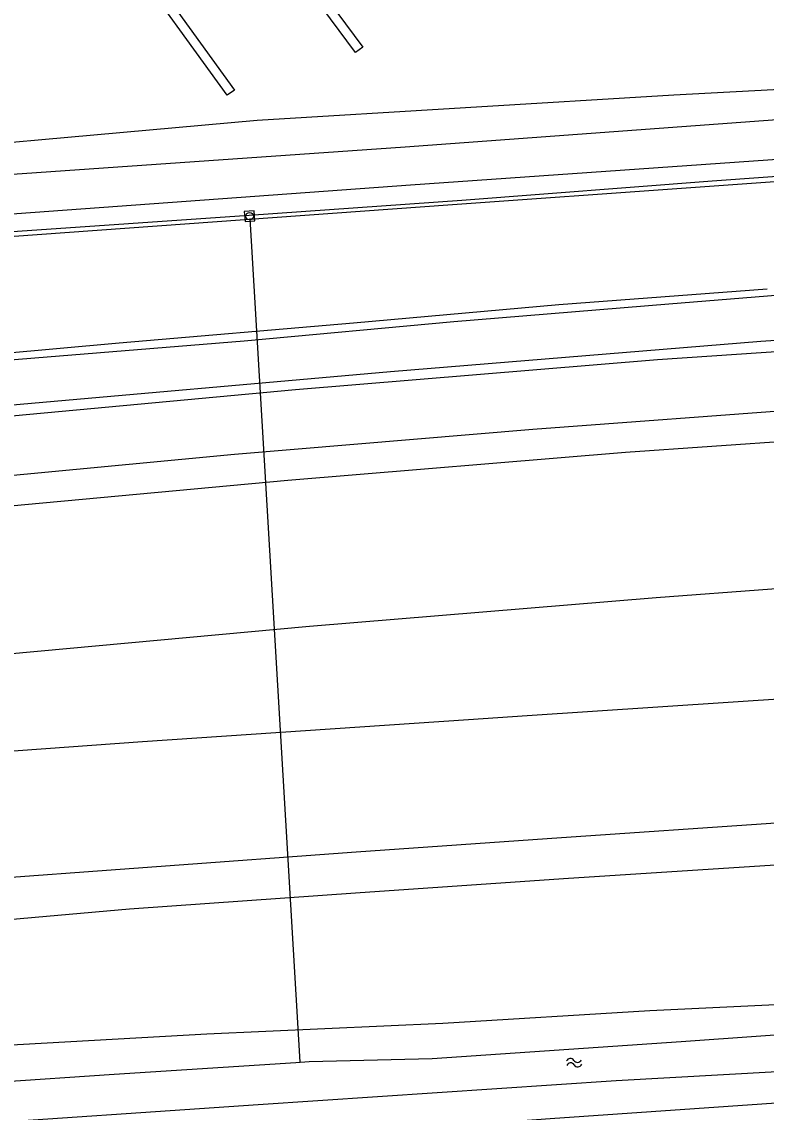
# Model space of a CAD drawing. Extents: x 126000 to 131009, y 393000 to 395500.
# Drawn here: x 130307.9 to 130382.7, y 394560.9 to 394670.4 of the extents above; entities that cross this region are included whole.
import ezdxf

# ---------------------------------------------------------------- set-up
doc = ezdxf.new("R2010")
doc.units = 0
for name, color, linetype in [('gg-knt-BGT kruinlijn', 7, 'Continuous'), ('gg-knt-verharding', 7, 'Continuous'), ('gg-kntw-bovenkant insteek waterloop', 7, 'Continuous'), ('gg-kwrk-duiker nz buis', 7, 'Continuous'), ('gt-grn-groengrens', 7, 'Continuous'), ('gt-symb-rioolschacht', 7, 'Continuous'), ('gt-symb-watersymbool', 7, 'Continuous'), ('gx-grn-maaiveld', 7, 'Continuous')]:
    doc.layers.add(name, color=color, linetype=linetype)

# ---------------------------------------------------------------- blocks, each defined once
blk = doc.blocks.new('gt0-WA')
at = {"layer": 'gt-symb-watersymbool'}
for centre, start, end in [((-0.32, 0.02), 28.0725, 151.9275), ((0.43, 0.42), 208.0725, 331.9275), ((-0.32, -0.43), 28.0725, 151.9275), ((0.43, -0.03), 208.0725, 331.9275)]:
    blk.add_arc(centre, 0.425, start, end, dxfattribs=at)
blk = doc.blocks.new('gt0-RS')
at = {"layer": 'gt-symb-rioolschacht'}
blk.add_lwpolyline([(-0.5, -0.5), (0.5, -0.5), (0.5, 0.5), (-0.5, 0.5)], close=True, dxfattribs=at)
blk.add_circle((0, 0), 0.375, dxfattribs=at)

msp = doc.modelspace()

# ---------------------------------------------------------------- linework, layer by layer
at = {"layer": 'gg-knt-BGT kruinlijn'}
for p, q in [((130361.87, 394642.03), (130382.8, 394643.62)), ((130341.23, 394640.21), (130361.87, 394642.03)), ((130317.7, 394638.21), (130341.23, 394640.21)), ((130371.76, 394636.51), (130409.74, 394639.08)), ((130409.74, 394640.11), (130382.17, 394638.33)), ((130291.46, 394635.83), (130317.7, 394638.21)), ((130382.17, 394638.33), (130344.97, 394635.28)), ((130335.42, 394633.52), (130371.76, 394636.51)), ((130344.97, 394635.28), (130302.57, 394631.53)), ((130298.79, 394630.11), (130335.42, 394633.52)), ((130386.86, 394585.93), (130362.83, 394584.37)), ((130362.83, 394584.37), (130341.91, 394582.93)), ((130341.91, 394582.93), (130318.76, 394581.29)), ((130318.76, 394581.29), (130298.56, 394579.54))]:
    msp.add_line(p, q, dxfattribs=at)
at = {"layer": 'gg-knt-verharding'}
for points in [[(130294.94, 394654.3), (130346.42, 394657.88), (130416.13, 394663.02)], [(130221.26, 394642.86), (130262.76, 394647.2), (130294.99, 394650.27), (130346.97, 394654.07), (130389.57, 394657.04), (130416.19, 394659.06)], [(130424.91, 394564.57), (130411.07, 394563.63), (130385.63, 394561.94), (130361, 394560.25), (130336.23, 394558.45), (130310.9, 394556.74), (130285.45, 394554.95), (130261.04, 394553.24), (130235.64, 394551.46), (130210.72, 394549.8), (130185.37, 394547.93), (130176.1, 394547.26)]]:
    msp.add_lwpolyline(points, dxfattribs=at)
at = {"layer": 'gg-kntw-bovenkant insteek waterloop'}
for points in [[(130309.23, 394691.33), (130329.29, 394663.59), (130328.56, 394663.06), (130307.59, 394692.05), (130276.62, 394731.46), (130240.11, 394781.33), (130235.32, 394788.2)], [(130382.58, 394691.7), (130357.58, 394724.21), (130340.61, 394708.38), (130364.66, 394677.74), (130363.95, 394677.18), (130339.95, 394707.77), (130329.69, 394698.19), (130321.7, 394695.51), (130342.17, 394667.88), (130341.45, 394667.35), (130320.8, 394695.21), (130309.23, 394691.33)], [(130175.02, 394550.3), (130211.86, 394553.21), (130237.32, 394555.27), (130331.68, 394561.7), (130367.63, 394564.09), (130399.95, 394565.91), (130419.51, 394567.34), (130427.73, 394568.05), (130430.34, 394568.41), (130431.57, 394568.84)]]:
    msp.add_lwpolyline(points, dxfattribs=at)
at = {"layer": 'gg-kwrk-duiker nz buis'}
msp.add_line((130330.83, 394650.67), (130335.86, 394565.92), dxfattribs=at)
at = {"layer": 'gt-grn-groengrens'}
msp.add_lwpolyline([(130280.07, 394655.88), (130285.3, 394656.41), (130331.57, 394660.55), (130373.41, 394663.12), (130425.35, 394665.9)], dxfattribs=at)
at = {"layer": 'gx-grn-maaiveld'}
for points in [[(130240.5, 394643.11), (130256.53, 394644.94), (130273.36, 394646.71), (130293.4, 394648.43), (130330.78, 394651.03), (130352.12, 394652.54), (130377.26, 394654.46), (130398.24, 394655.98), (130405.05, 394656.48), (130410.83, 394656.69)], [(130398.13, 394655.41), (130351.19, 394652.06), (130285.8, 394647.32), (130240.54, 394642.61)], [(130398.93, 394644.18), (130372.92, 394642.08), (130351.31, 394640.3), (130330.26, 394638.37), (130306.36, 394636.41), (130283.31, 394634.23), (130261.23, 394632.01), (130241.59, 394629.98)], [(130418.94, 394636.15), (130418.32, 394635.28), (130417.34, 394634.44), (130416.5, 394634.1), (130415.26, 394633.7), (130411.64, 394633.18), (130387.14, 394631.55), (130359.24, 394629.48), (130329.28, 394626.99), (130302.81, 394624.46), (130285.9, 394622.65)], [(130242.31, 394615.96), (130264.02, 394618.01), (130282.71, 394619.56), (130308.25, 394621.97), (130334.66, 394624.39), (130368.57, 394627.2), (130385.89, 394628.41)], [(130421.95, 394616.2), (130406.51, 394615.18), (130371.64, 394612.57), (130336.83, 394609.7), (130300.37, 394606.36), (130266.16, 394602.97), (130243.15, 394600.65)], [(130422.62, 394605.55), (130422.62, 394604.7), (130386.8, 394602.55), (130385.44, 394602.51), (130358.67, 394600.73), (130352.81, 394600.34), (130320.04, 394598.13), (130300.12, 394596.68), (130281, 394595.19), (130269.82, 394594.28), (130265.2, 394593.97), (130243.59, 394592.11)], [(130423.8, 394589.86), (130412.91, 394589.3), (130412.8, 394591.34), (130403.19, 394590.87), (130392.57, 394590.17), (130383.82, 394589.65), (130383.66, 394589.93), (130362.13, 394588.46), (130341.51, 394587.04), (130281.31, 394582.62), (130259.96, 394580.9), (130244.87, 394579.6), (130244.5, 394579.57)], [(130244.98, 394562.83), (130249.72, 394563.16), (130277.46, 394565.2), (130300.92, 394567.33), (130326.52, 394568.78), (130350.22, 394569.84), (130371.02, 394571.12), (130396.97, 394572.37), (130415.72, 394573.75), (130423.2, 394574.9), (130429.06, 394576.68)], [(130245.18, 394559.81), (130267.88, 394561.34), (130293.39, 394563.14), (130317.22, 394564.74), (130335.45, 394565.9), (130336.79, 394565.99), (130349.15, 394566.32), (130374.17, 394568.01), (130398.63, 394569.74), (130405.81, 394570.29), (130416.17, 394571.14), (130425.33, 394571.7), (130429.64, 394571.72)]]:
    msp.add_lwpolyline(points, dxfattribs=at)

# ---------------------------------------------------------------- block references
at = {"layer": 'gt-symb-rioolschacht', "rotation": 4.073364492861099}
msp.add_blockref('gt0-RS', (130330.81, 394650.92), dxfattribs=at)
at = {"layer": 'gt-symb-watersymbool', "rotation": 4.530520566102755}
msp.add_blockref('gt0-WA', (130363.34, 394565.89), dxfattribs=at)

doc.saveas('drawing.dxf')
